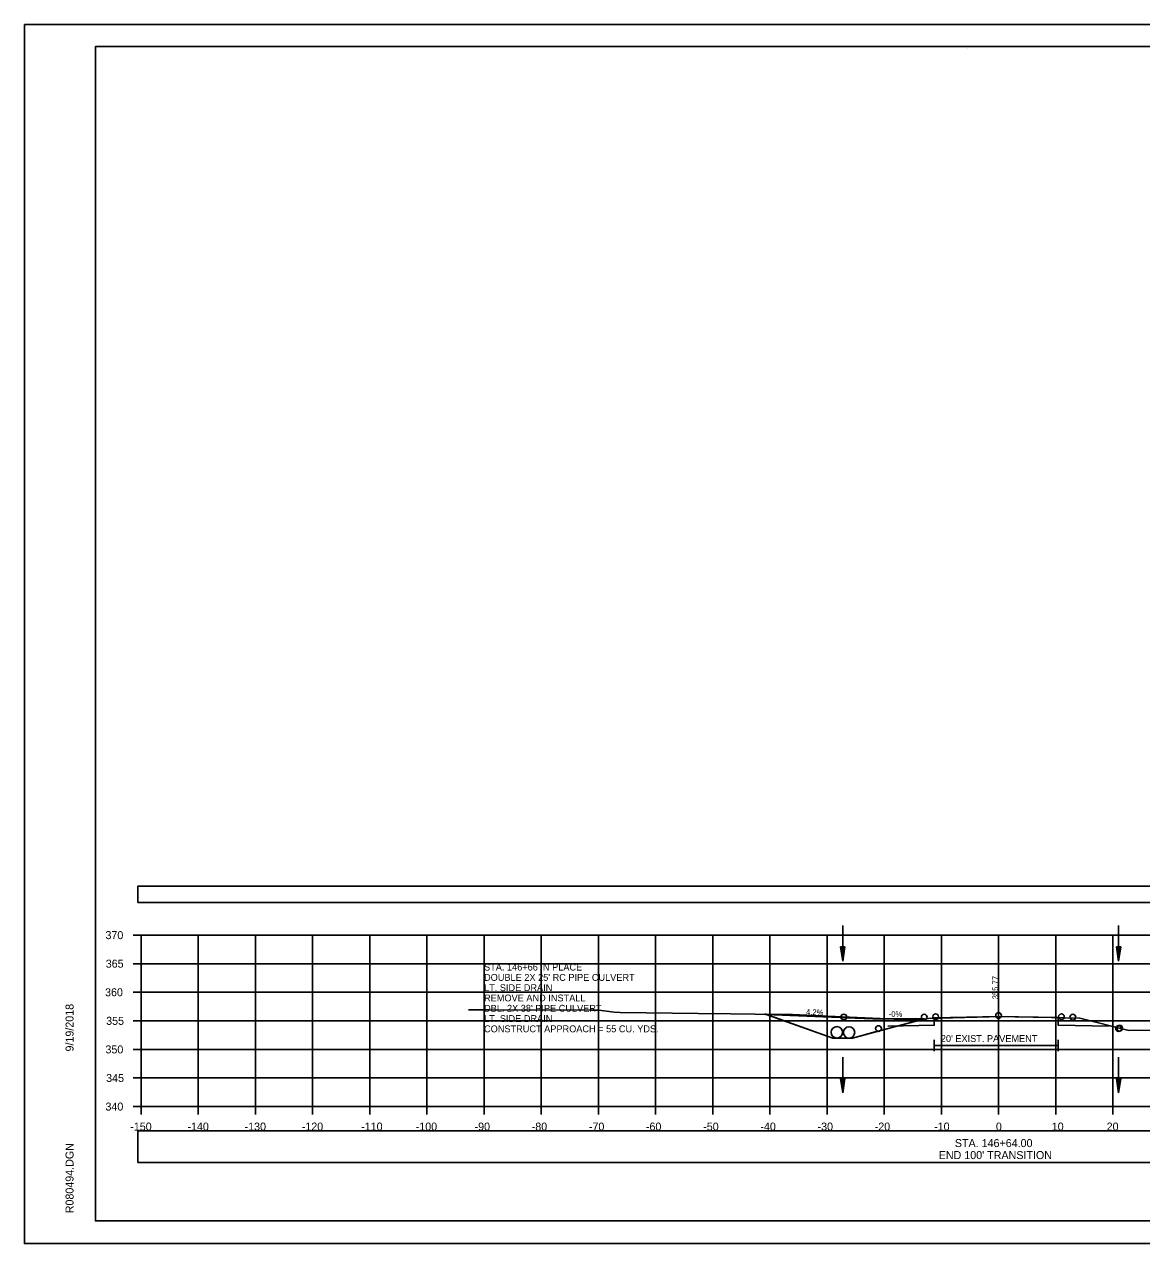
# Model space of a CAD drawing. Extents: x 1376273 to 1384221, y 378927 to 384592.
# Drawn here: x 1376887.4 to 1377082.8, y 382885.2 to 383098.6 of the extents above; entities that cross this region are included whole.
import ezdxf

# ---------------------------------------------------------------- set-up
doc = ezdxf.new("R2010")
doc.units = 0
for name, color, linetype in [('R_Alt Surface', 7, 'Continuous'), ('R_Axis', 7, 'Continuous'), ('R_Axis Annot', 7, 'Continuous'), ('R_Border', 7, 'Continuous'), ('R_Drive', 7, 'Continuous'), ('R_Exist Surface', 7, 'Continuous'), ('R_Grid', 7, 'Continuous'), ('R_No Plot', 7, 'Continuous'), ('R_Water', 7, 'Continuous'), ('R_Xsect Elev', 7, 'Continuous'), ('T_Notes', 7, 'Continuous')]:
    doc.layers.add(name, color=color, linetype=linetype)

msp = doc.modelspace()

# ---------------------------------------------------------------- linework, layer by layer
at = {"layer": 'R_Alt Surface'}
for points in [[(1377046.53, 382920.9), (1377046.53, 382918.9)], [(1377046.53, 382919.9), (1377068.22, 382919.9)], [(1377068.22, 382920.9), (1377068.22, 382918.9)]]:
    msp.add_lwpolyline(points, dxfattribs=at)
at = {"layer": 'R_Axis'}
for p, q in [((1376906.37, 382939.21), (1376907.77, 382939.21)), ((1376907.77, 382909.21), (1376907.77, 382939.21)), ((1376906.37, 382934.21), (1376907.77, 382934.21)), ((1376906.37, 382929.21), (1376907.77, 382929.21)), ((1376906.37, 382924.21), (1376907.77, 382924.21)), ((1376906.37, 382919.21), (1376907.77, 382919.21)), ((1376906.37, 382914.21), (1376907.77, 382914.21)), ((1376906.37, 382909.21), (1376907.77, 382909.21)), ((1376907.77, 382909.21), (1377207.77, 382909.21)), ((1376907.77, 382907.81), (1376907.77, 382909.21)), ((1376917.77, 382907.81), (1376917.77, 382909.21)), ((1376927.77, 382907.81), (1376927.77, 382909.21)), ((1376937.77, 382907.81), (1376937.77, 382909.21)), ((1376947.77, 382907.81), (1376947.77, 382909.21)), ((1376957.77, 382907.81), (1376957.77, 382909.21)), ((1376967.77, 382907.81), (1376967.77, 382909.21)), ((1376977.77, 382907.81), (1376977.77, 382909.21)), ((1376987.77, 382907.81), (1376987.77, 382909.21)), ((1376997.77, 382907.81), (1376997.77, 382909.21)), ((1377007.77, 382907.81), (1377007.77, 382909.21)), ((1377017.77, 382907.81), (1377017.77, 382909.21)), ((1377027.77, 382907.81), (1377027.77, 382909.21)), ((1377037.77, 382907.81), (1377037.77, 382909.21)), ((1377047.77, 382907.81), (1377047.77, 382909.21)), ((1377057.77, 382907.81), (1377057.77, 382909.21)), ((1377067.77, 382907.81), (1377067.77, 382909.21)), ((1377077.77, 382907.81), (1377077.77, 382909.21))]:
    msp.add_line(p, q, dxfattribs=at)
at = {"layer": 'R_Axis Annot'}
for points in [[(1376907.2, 382944.93), (1377209.01, 382944.93), (1377209.01, 382947.75), (1376907.2, 382947.75)], [(1376907.2, 382899.45), (1377209.01, 382899.45), (1377209.01, 382904.97), (1376907.2, 382904.97)]]:
    msp.add_lwpolyline(points, close=True, dxfattribs=at)
at = {"layer": 'R_Border'}
for p, q in [((1376899.77, 383094.67), (1377215.95, 383094.67)), ((1376899.77, 382889.21), (1376899.77, 383094.67)), ((1377052.29, 383094.41), (1377052.29, 383094.41)), ((1377052.29, 383094.41), (1377052.29, 383094.41)), ((1376899.77, 382889.21), (1376899.77, 382889.21)), ((1377215.95, 382889.21), (1376899.77, 382889.21))]:
    msp.add_line(p, q, dxfattribs=at)
at = {"layer": 'R_Drive'}
for p, q in [((1377035.77, 382924.55), (1377016.77, 382925.35)), ((1377044.77, 382924.55), (1377035.77, 382924.55))]:
    msp.add_line(p, q, dxfattribs=at)
at = {"layer": 'R_Exist Surface'}
msp.add_lwpolyline([(1376965.04, 382926.14), (1376968.6, 382926.15), (1376986.46, 382926.08), (1376987.54, 382926.08), (1376987.87, 382926.07), (1376990.53, 382925.7), (1376991.59, 382925.67), (1377005.21, 382925.5), (1377010.93, 382925.42), (1377019.47, 382925.31), (1377020.86, 382925.37), (1377021.72, 382925.34), (1377030.42, 382924.89), (1377035.73, 382924.66), (1377042.01, 382924.41), (1377042.85, 382924.37), (1377045.03, 382924.58), (1377045.53, 382924.63), (1377056.12, 382924.94), (1377057.4, 382924.98), (1377067.01, 382924.81), (1377069.22, 382924.76), (1377071.91, 382924.67), (1377071.93, 382924.67), (1377071.99, 382924.65), (1377080.58, 382922.52), (1377084.39, 382922.56)], dxfattribs=at)
at = {"layer": 'R_Grid'}
for p, q in [((1376907.77, 382939.21), (1377207.77, 382939.21)), ((1376907.77, 382909.21), (1376907.77, 382939.21)), ((1376907.77, 382939.21), (1377207.77, 382939.21)), ((1376907.77, 382909.21), (1376907.77, 382939.21)), ((1376917.77, 382909.21), (1376917.77, 382939.21)), ((1376917.77, 382909.21), (1376917.77, 382939.21)), ((1376927.77, 382909.21), (1376927.77, 382939.21)), ((1376927.77, 382909.21), (1376927.77, 382939.21)), ((1376937.77, 382909.21), (1376937.77, 382939.21)), ((1376937.77, 382909.21), (1376937.77, 382939.21)), ((1376947.77, 382909.21), (1376947.77, 382939.21)), ((1376947.77, 382909.21), (1376947.77, 382939.21)), ((1376957.77, 382909.21), (1376957.77, 382939.21)), ((1376957.77, 382909.21), (1376957.77, 382939.21)), ((1376967.77, 382909.21), (1376967.77, 382939.21)), ((1376967.77, 382909.21), (1376967.77, 382939.21)), ((1376977.77, 382909.21), (1376977.77, 382939.21)), ((1376977.77, 382909.21), (1376977.77, 382939.21)), ((1376987.77, 382909.21), (1376987.77, 382939.21)), ((1376987.77, 382909.21), (1376987.77, 382939.21)), ((1376997.77, 382909.21), (1376997.77, 382939.21)), ((1376997.77, 382909.21), (1376997.77, 382939.21)), ((1377007.77, 382909.21), (1377007.77, 382939.21)), ((1377007.77, 382909.21), (1377007.77, 382939.21)), ((1377017.77, 382909.21), (1377017.77, 382939.21)), ((1377017.77, 382909.21), (1377017.77, 382939.21)), ((1377027.77, 382909.21), (1377027.77, 382939.21)), ((1377027.77, 382909.21), (1377027.77, 382939.21)), ((1377037.77, 382909.21), (1377037.77, 382939.21)), ((1377037.77, 382909.21), (1377037.77, 382939.21)), ((1377047.77, 382909.21), (1377047.77, 382939.21)), ((1377047.77, 382909.21), (1377047.77, 382939.21)), ((1377057.77, 382909.21), (1377057.77, 382939.21)), ((1377057.77, 382909.21), (1377057.77, 382939.21)), ((1377067.77, 382909.21), (1377067.77, 382939.21)), ((1377067.77, 382909.21), (1377067.77, 382939.21)), ((1377077.77, 382909.21), (1377077.77, 382939.21)), ((1377077.77, 382909.21), (1377077.77, 382939.21)), ((1376907.77, 382934.21), (1377207.77, 382934.21)), ((1376907.77, 382934.21), (1377207.77, 382934.21)), ((1376907.77, 382929.21), (1377207.77, 382929.21)), ((1376907.77, 382929.21), (1377207.77, 382929.21)), ((1376907.77, 382924.21), (1377207.77, 382924.21)), ((1376907.77, 382924.21), (1377207.77, 382924.21)), ((1376907.77, 382919.21), (1377207.77, 382919.21)), ((1376907.77, 382919.21), (1377207.77, 382919.21)), ((1376907.77, 382914.21), (1377207.77, 382914.21)), ((1376907.77, 382914.21), (1377207.77, 382914.21)), ((1376907.77, 382909.21), (1377207.77, 382909.21)), ((1376907.77, 382909.21), (1377207.77, 382909.21))]:
    msp.add_line(p, q, dxfattribs=at)
at = {"layer": 'R_No Plot'}
for p, q in [((1376887.37, 383098.57), (1377220.7, 383098.57)), ((1376887.37, 382885.23), (1377220.7, 382885.23))]:
    msp.add_line(p, q, dxfattribs=at)
for points in [[(1376887.36, 383098.57), (1377220.7, 383098.57), (1377220.7, 382885.23), (1376887.36, 382885.23)], [(1377133.69, 383094.67), (1377133.69, 383084.79), (1377169.42, 383084.79), (1377169.42, 383081.87), (1377192.62, 383081.87), (1377192.62, 383057.54), (1377215.95, 383057.54), (1377215.95, 382889.21), (1376899.77, 382889.21), (1376899.77, 383094.67)]]:
    msp.add_lwpolyline(points, close=True, dxfattribs=at)
for points in [[(1377044.77, 382924.55), (1377032.22, 382921.2), (1377028.79, 382921.17), (1377016.9, 382925.42)], [(1377038.43, 382923.27), (1377046.52, 382923.43), (1377046.53, 382924.76), (1377057.77, 382924.99), (1377068.22, 382924.78), (1377068.23, 382923.45), (1377077.1, 382923.27)]]:
    msp.add_lwpolyline(points, dxfattribs=at)
for centre in [(1377030.7, 382924.88), (1377030.7, 382924.88), (1377044.77, 382924.85), (1377044.77, 382924.85), (1377046.77, 382924.93), (1377046.77, 382924.93), (1377057.77, 382925.15), (1377057.77, 382925.15), (1377068.77, 382924.93), (1377068.77, 382924.93), (1377070.77, 382924.85), (1377070.77, 382924.85), (1377036.77, 382922.85), (1377036.77, 382922.85), (1377078.77, 382922.85), (1377078.77, 382922.85), (1377078.96, 382922.92), (1377078.96, 382922.92)]:
    msp.add_circle(centre, 0.5, dxfattribs=at)
at = {"layer": 'R_Water'}
for p, q in [((1377030.51, 382940.92), (1377030.51, 382934.67)), ((1377078.77, 382940.92), (1377078.77, 382934.67)), ((1377030.14, 382937.17), (1377030.51, 382934.67)), ((1377030.89, 382937.17), (1377030.14, 382937.17)), ((1377030.2, 382937.17), (1377030.51, 382935.09)), ((1377030.26, 382937.17), (1377030.51, 382935.52)), ((1377030.33, 382937.17), (1377030.51, 382935.93)), ((1377030.39, 382937.17), (1377030.51, 382936.36)), ((1377030.45, 382937.17), (1377030.51, 382936.77)), ((1377030.89, 382937.17), (1377030.51, 382934.67)), ((1377030.63, 382937.17), (1377030.51, 382936.36)), ((1377030.76, 382937.17), (1377030.51, 382935.52)), ((1377030.82, 382937.17), (1377030.51, 382935.09)), ((1377030.7, 382937.17), (1377030.51, 382935.93)), ((1377030.57, 382937.17), (1377030.51, 382936.77)), ((1377078.39, 382937.17), (1377078.77, 382934.67)), ((1377079.14, 382937.17), (1377078.39, 382937.17)), ((1377078.45, 382937.17), (1377078.77, 382935.09)), ((1377078.52, 382937.17), (1377078.77, 382935.52)), ((1377078.58, 382937.17), (1377078.77, 382935.93)), ((1377078.64, 382937.17), (1377078.77, 382936.36)), ((1377078.71, 382937.17), (1377078.77, 382936.77)), ((1377079.14, 382937.17), (1377078.77, 382934.67)), ((1377078.89, 382937.17), (1377078.77, 382936.36)), ((1377079.02, 382937.17), (1377078.77, 382935.52)), ((1377079.08, 382937.17), (1377078.77, 382935.09)), ((1377078.95, 382937.17), (1377078.77, 382935.93)), ((1377078.83, 382937.17), (1377078.77, 382936.77)), ((1377030.51, 382917.87), (1377030.51, 382911.62)), ((1377078.77, 382917.87), (1377078.77, 382911.62)), ((1377030.14, 382914.12), (1377030.51, 382911.62)), ((1377030.89, 382914.12), (1377030.14, 382914.12)), ((1377030.2, 382914.12), (1377030.51, 382912.04)), ((1377030.26, 382914.12), (1377030.51, 382912.47)), ((1377030.33, 382914.12), (1377030.51, 382912.88)), ((1377030.39, 382914.12), (1377030.51, 382913.31)), ((1377030.45, 382914.12), (1377030.51, 382913.72)), ((1377030.89, 382914.12), (1377030.51, 382911.62)), ((1377030.63, 382914.12), (1377030.51, 382913.31)), ((1377030.76, 382914.12), (1377030.51, 382912.47)), ((1377030.82, 382914.12), (1377030.51, 382912.04)), ((1377030.7, 382914.12), (1377030.51, 382912.88)), ((1377030.57, 382914.12), (1377030.51, 382913.72)), ((1377078.39, 382914.12), (1377078.77, 382911.62)), ((1377079.14, 382914.12), (1377078.39, 382914.12)), ((1377078.45, 382914.12), (1377078.77, 382912.04)), ((1377078.52, 382914.12), (1377078.77, 382912.47)), ((1377078.58, 382914.12), (1377078.77, 382912.88)), ((1377078.64, 382914.12), (1377078.77, 382913.31)), ((1377078.71, 382914.12), (1377078.77, 382913.72)), ((1377079.14, 382914.12), (1377078.77, 382911.62)), ((1377078.89, 382914.12), (1377078.77, 382913.31)), ((1377079.02, 382914.12), (1377078.77, 382912.47)), ((1377079.08, 382914.12), (1377078.77, 382912.04)), ((1377078.95, 382914.12), (1377078.77, 382912.88)), ((1377078.83, 382914.12), (1377078.77, 382913.72))]:
    msp.add_line(p, q, dxfattribs=at)
for centre in [(1377029.5, 382922.2), (1377031.62, 382922.18)]:
    msp.add_circle(centre, 1, dxfattribs=at)
at = {"layer": 'T_Notes'}
for p, q in [((1377017.02, 382925.34), (1377035.77, 382924.55)), ((1377035.77, 382924.55), (1377031.18, 382924.74)), ((1377035.77, 382924.55), (1377038.42, 382924.55)), ((1377038.42, 382924.55), (1377035.77, 382924.55)), ((1377044.77, 382924.55), (1377038.42, 382924.55)), ((1377038.42, 382924.55), (1377042.01, 382924.41)), ((1377042.01, 382924.41), (1377038.42, 382924.55))]:
    msp.add_line(p, q, dxfattribs=at)
for points in [[(1377038.42, 382924.55), (1377035.73, 382924.66), (1377030.42, 382924.89), (1377021.72, 382925.34), (1377020.86, 382925.37), (1377019.47, 382925.31), (1377017.02, 382925.34)], [(1377031.18, 382924.74), (1377030.21, 382924.78), (1377017.13, 382925.33)], [(1377017.13, 382925.33), (1377028.79, 382921.17), (1377032.22, 382921.2), (1377036.62, 382922.38), (1377037.13, 382922.51), (1377044.45, 382924.47)], [(1377042.01, 382924.41), (1377042.85, 382924.37), (1377044.77, 382924.55)], [(1377044.4, 382924.52), (1377042.85, 382924.37), (1377042.01, 382924.41)]]:
    msp.add_lwpolyline(points, dxfattribs=at)
msp.add_arc((1377044.77, 382924.85), 0.5, 222.3713, 230.77, dxfattribs=at)

# ---------------------------------------------------------------- texts
at = {"layer": 'R_Alt Surface'}
msp.add_text("20' EXIST. PAVEMENT", height=1.2, dxfattribs=at).set_placement((1377047.68, 382920.51))
at = {"layer": 'R_Axis Annot'}
for s, p in [('370', (1376901.54, 382938.51)), ('365', (1376901.59, 382933.51)), ('360', (1376901.47, 382928.51)), ('355', (1376901.66, 382923.51)), ('350', (1376901.54, 382918.51)), ('345', (1376901.66, 382913.51)), ('340', (1376901.54, 382908.51)), ('-150', (1376905.88, 382905.01)), ('-140', (1376915.88, 382905.01)), ('-130', (1376925.88, 382905.01)), ('-120', (1376935.88, 382905.01)), ('-110', (1376946.27, 382905.01)), ('-100', (1376955.82, 382905.01)), ('-90', (1376966.11, 382905.01)), ('-80', (1376976.11, 382905.01)), ('-70', (1376986.11, 382905.01)), ('-60', (1376996.08, 382905.01)), ('-50', (1377006.11, 382905.01)), ('-40', (1377016.11, 382905.01)), ('-30', (1377026.11, 382905.01)), ('-20', (1377036.11, 382905.01)), ('-10', (1377046.5, 382905.01)), ('0', (1377057.31, 382905.01)), ('10', (1377067.08, 382905.01)), ('20', (1377076.68, 382905.01)), ('STA. 146+64.00 ', (1377050.13, 382902.12)), ("END 100' TRANSITION", (1377047.31, 382900.02))]:
    msp.add_text(s, height=1.4, dxfattribs=at).set_placement(p)
at = {"layer": 'R_Border'}
for s, p in [('9/19/2018', (1376895.96, 382918.85)), ('R080494.DGN', (1376895.96, 382890.54))]:
    msp.add_text(s, height=1.4, rotation=90, dxfattribs=at).set_placement(p)
at = {"layer": 'R_Drive'}
for s, height, p in [('STA. 146+66 IN PLACE', 1.2, (1376967.77, 382933.01)), ("DOUBLE 2X 25' RC PIPE CULVERT", 1.2, (1376967.77, 382931.21)), ('LT. SIDE DRAIN', 1.2, (1376967.77, 382929.41)), ('REMOVE AND INSTALL', 1.2, (1376967.77, 382927.61)), ("DBL. 2X 38' PIPE CULVERT", 1.2, (1376967.77, 382925.81)), ('LT. SIDE DRAIN', 1.2, (1376967.77, 382924.01)), ('-0%', 1, (1377038.56, 382924.9)), ('CONSTRUCT APPROACH = 55 CU. YDS.', 1.2, (1376967.77, 382922.21))]:
    msp.add_text(s, height=height, dxfattribs=at).set_placement(p)
msp.add_text('4.2%', height=1, rotation=357.5936, dxfattribs=at).set_placement((1377024.07, 382925.28))
at = {"layer": 'R_Xsect Elev'}
msp.add_text('355.77', height=1, rotation=90, dxfattribs=at).set_placement((1377057.7, 382927.98))

doc.saveas('drawing.dxf')
